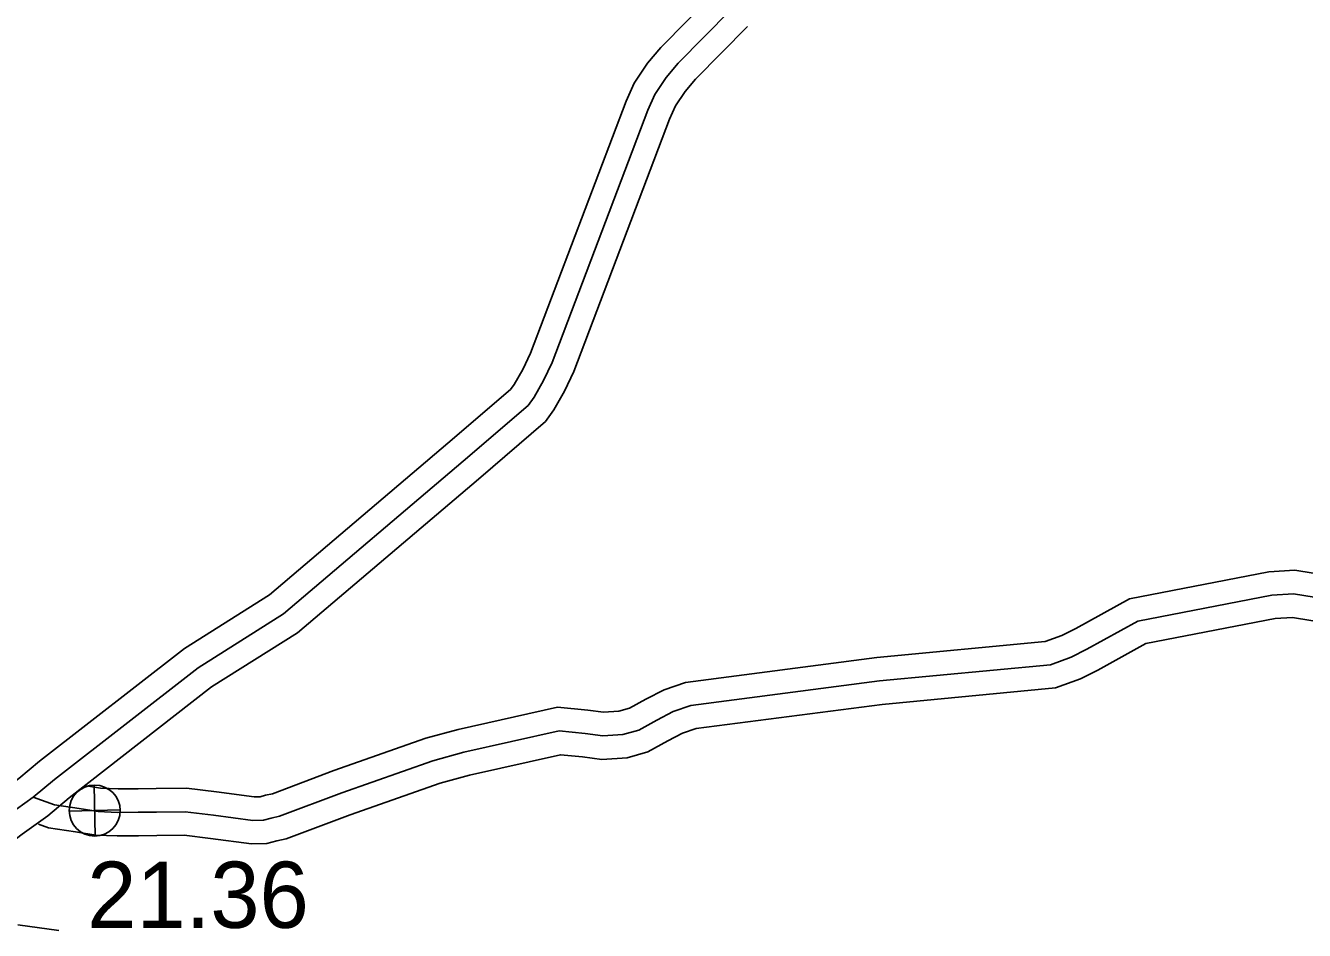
# Model space of a CAD drawing. Extents: x 31699 to 244310, y -8841 to 11474.
# Drawn here: x 94272 to 94816, y 1807 to 2192 of the extents above; entities that cross this region are included whole.
import ezdxf

# ---------------------------------------------------------------- set-up
doc = ezdxf.new("R2010")
doc.units = 0
for name, color, linetype in [('B_Logo', 7, 'Continuous'), ('Level 21', 7, 'Continuous'), ('R_XS_EARTHWORK_STAGE1', 7, 'Continuous'), ('R_XS_EARTHWORK_STAGE2', 7, 'Continuous'), ('S_WALL_ANNOT', 7, 'Continuous')]:
    doc.layers.add(name, color=color, linetype=linetype)

msp = doc.modelspace()

# ---------------------------------------------------------------- linework, layer by layer
at = {"layer": 'B_Logo'}
for points in [[(94234.55, 1833.28), (94264.86, 1856.25), (94275.52, 1863.94), (94284.51, 1871.46), (94345.62, 1919.02), (94381.93, 1941.98), (94458.38, 2006.87), (94485.93, 2030.59), (94488.46, 2034.11), (94492.53, 2041.21), (94496.18, 2048.89), (94536.88, 2156.16), (94539.82, 2162.77), (94544.68, 2170.08), (94549.77, 2176.12), (94572.07, 2198.74)], [(94275.52, 1863.94), (94284.53, 1860.71), (94295.03, 1859.11), (94303.07, 1857.8), (94311.41, 1857.5), (94320.15, 1857.53), (94327.96, 1857.62), (94340.16, 1857.79), (94352.2, 1856.29), (94368.93, 1854.09), (94373.47, 1854.18), (94376.72, 1855.04), (94380.17, 1855.84), (94406.8, 1865.85), (94445.49, 1879.44), (94458.57, 1883.04), (94499.09, 1892.12), (94510.19, 1891), (94517.68, 1890.01), (94526.27, 1890.58), (94532.98, 1892.52), (94540.63, 1896.74), (94547.7, 1900.35), (94555.12, 1902.9), (94635.32, 1913.37), (94708.04, 1920.27), (94716.92, 1923.45), (94723.59, 1926.86), (94745.17, 1938.77), (94802.27, 1949.85), (94811.47, 1950.5), (94850.9, 1943.99)]]:
    msp.add_lwpolyline(points, dxfattribs=at)
at = {"layer": 'Level 21'}
for p, q in [((94301.89, 1847.43), (94301.39, 1869.13)), ((94290.79, 1858.03), (94312.49, 1858.53))]:
    msp.add_line(p, q, dxfattribs=at)
msp.add_circle((94301.64, 1858.28), 10.85, dxfattribs=at)
at = {"layer": 'R_XS_EARTHWORK_STAGE1'}
msp.add_line((94268.98, 1809.69), (94286.41, 1807.28), dxfattribs=at)
at = {"layer": 'R_XS_EARTHWORK_STAGE2'}
for points in [[(94564.95, 2205.76), (94542.37, 2182.86), (94536.67, 2176.08), (94531.03, 2167.6), (94527.63, 2159.97), (94486.97, 2052.82), (94483.66, 2045.84), (94480.04, 2039.53), (94478.51, 2037.39), (94451.88, 2014.47), (94375.99, 1950.05), (94339.87, 1927.21), (94278.23, 1879.24), (94269.38, 1871.84), (94258.92, 1864.29), (94228.51, 1841.26)], [(94579.19, 2191.72), (94557.16, 2169.38), (94552.7, 2164.07), (94548.62, 2157.93), (94546.13, 2152.36), (94505.38, 2044.97), (94501.39, 2036.57), (94496.88, 2028.69), (94493.36, 2023.79), (94464.88, 1999.27), (94387.87, 1933.9), (94351.38, 1910.83), (94290.79, 1863.68), (94281.66, 1856.04), (94270.81, 1848.2), (94240.59, 1825.31)], [(94297.35, 1868.86), (94304.06, 1867.77), (94311.57, 1867.5), (94320.08, 1867.53), (94327.83, 1867.62), (94340.71, 1867.8), (94353.48, 1866.21), (94369.49, 1864.1), (94372.06, 1864.15), (94374.3, 1864.75), (94377.27, 1865.44), (94403.38, 1875.25), (94442.51, 1888.99), (94456.15, 1892.74), (94498.48, 1902.23), (94511.34, 1900.93), (94518, 1900.05), (94524.54, 1900.49), (94529.12, 1901.81), (94535.94, 1905.57), (94543.78, 1909.58), (94552.83, 1912.69), (94634.2, 1923.3), (94705.85, 1930.11), (94712.95, 1932.65), (94718.9, 1935.69), (94741.72, 1948.29), (94800.96, 1959.78), (94811.93, 1960.55), (94851.78, 1953.98)], [(94277.79, 1852.5), (94282.06, 1850.97), (94293.48, 1849.23), (94302.07, 1847.83), (94311.25, 1847.5), (94320.23, 1847.53), (94328.08, 1847.62), (94339.62, 1847.79), (94350.93, 1846.38), (94368.37, 1844.07), (94374.87, 1844.2), (94379.14, 1845.34), (94383.08, 1846.25), (94410.21, 1856.45), (94448.48, 1869.89), (94460.99, 1873.33), (94499.7, 1882), (94509.03, 1881.06), (94517.35, 1879.97), (94528.01, 1880.67), (94536.83, 1883.22), (94545.32, 1887.91), (94551.62, 1891.13), (94557.42, 1893.12), (94636.44, 1903.43), (94710.24, 1910.44), (94720.9, 1914.26), (94728.28, 1918.03), (94748.63, 1929.26), (94803.58, 1939.92), (94811, 1940.44), (94850.01, 1934)]]:
    msp.add_lwpolyline(points, dxfattribs=at)

# ---------------------------------------------------------------- texts
at = {"layer": 'S_WALL_ANNOT'}
msp.add_text('21.36', height=28.16, dxfattribs=at).set_placement((94298.46, 1808.37))

doc.saveas('drawing.dxf')
